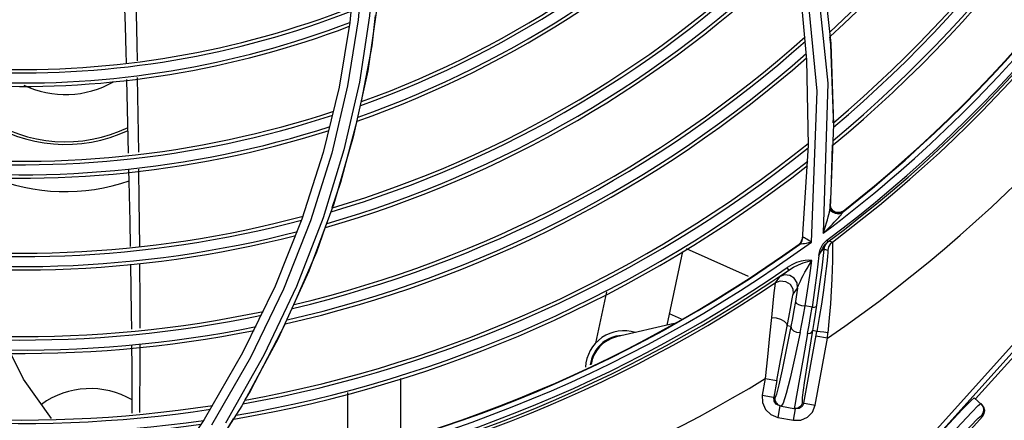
# Model space of a CAD drawing. Extents: x 40.7 to 137.4, y -250.8 to -221.5.
# Tile 287 of 320: x 123.1135 to 123.2575, y -238.1324 to -238.0738. Entities that reach past the tile are written whole.
import ezdxf

# ---------------------------------------------------------------- set-up
doc = ezdxf.new("R2010")
doc.units = 0
doc.header["$MEASUREMENT"] = 0
doc.layers.get('0').update_dxf_attribs({"linetype": 'CONTINUOUS'})

msp = doc.modelspace()

# ---------------------------------------------------------------- linework, layer by layer
at = {"color": 155}
for p, q in [((123.1626633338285, -238.0647872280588), (123.1617926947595, -238.0742481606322)), ((123.2275437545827, -238.0684674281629), (123.2286118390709, -238.0797178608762)), ((123.1657716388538, -238.0717770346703), (123.1644051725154, -238.0813135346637)), ((123.1617926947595, -238.0742481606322), (123.1602206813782, -238.0836928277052)), ((123.1630238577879, -238.0738382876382), (123.1614760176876, -238.0835172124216)), ((123.2286118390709, -238.0797178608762), (123.2288281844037, -238.0922252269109)), ((123.1291359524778, -238.0825620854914), (123.1293807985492, -238.0933384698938)), ((123.1307087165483, -238.0823061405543), (123.1308617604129, -238.09318843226)), ((123.1632023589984, -238.0829782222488), (123.1609418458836, -238.0928471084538)), ((123.1602206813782, -238.0836928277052), (123.157906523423, -238.09326899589)), ((123.2316872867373, -238.083119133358), (123.2310320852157, -238.105076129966)), ((123.2325084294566, -238.088896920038), (123.232529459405, -238.0882119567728)), ((123.2325289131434, -238.0891408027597), (123.2320394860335, -238.1013727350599)), ((123.1609418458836, -238.0928471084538), (123.1578808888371, -238.1028208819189)), ((123.2288281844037, -238.0922252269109), (123.2279396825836, -238.1059854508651)), ((123.2321915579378, -238.0992176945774), (123.232408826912, -238.0921410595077)), ((123.157906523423, -238.09326899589), (123.1547979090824, -238.1030004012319)), ((123.2320589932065, -238.1011221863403), (123.2321157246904, -238.1003445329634)), ((123.2321157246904, -238.1003445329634), (123.2321541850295, -238.0997872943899)), ((123.2321541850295, -238.0997872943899), (123.2321915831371, -238.0992176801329)), ((123.1594403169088, -238.1007754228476), (123.1557832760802, -238.1106209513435)), ((123.2320025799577, -238.1016519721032), (123.232040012, -238.1013726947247)), ((123.2320398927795, -238.1013726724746), (123.2320589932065, -238.1011221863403)), ((123.2321575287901, -238.1014460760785), (123.2320740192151, -238.1009204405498)), ((123.2321648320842, -238.1013583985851), (123.2320942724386, -238.10091722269)), ((123.2324658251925, -238.101877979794), (123.2321575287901, -238.1014460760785)), ((123.2324730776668, -238.101789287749), (123.2321648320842, -238.1013583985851)), ((123.1547979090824, -238.1030004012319), (123.1508691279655, -238.112802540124)), ((123.1578808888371, -238.1028208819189), (123.1539895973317, -238.1128519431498)), ((123.2323916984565, -238.1020107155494), (123.2322058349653, -238.1018409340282)), ((123.2337640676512, -238.102188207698), (123.2332937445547, -238.1022704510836)), ((123.2339458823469, -238.1019190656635), (123.2334630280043, -238.1021423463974)), ((123.2339529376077, -238.1018294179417), (123.2334690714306, -238.1020532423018)), ((123.2337640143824, -238.1021883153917), (123.2339459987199, -238.1019189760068)), ((123.2339458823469, -238.1019190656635), (123.233952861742, -238.1018294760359)), ((123.1560346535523, -238.1032713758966), (123.1520783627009, -238.1132539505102)), ((123.2278647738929, -238.10628335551), (123.2279396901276, -238.1059853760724)), ((123.2278735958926, -238.1062011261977), (123.2279284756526, -238.105982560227)), ((123.2279362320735, -238.1061800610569), (123.2279828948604, -238.105841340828)), ((123.2279474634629, -238.105945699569), (123.22793962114, -238.1059854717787)), ((123.2315467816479, -238.1060940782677), (123.2317236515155, -238.1063306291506)), ((123.2201130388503, -238.1114202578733), (123.2110133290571, -238.1073688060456)), ((123.2274973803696, -238.1066792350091), (123.2274884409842, -238.1067612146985)), ((123.2283067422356, -238.1065617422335), (123.2286045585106, -238.1065150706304)), ((123.2286045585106, -238.1065150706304), (123.2289375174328, -238.1064513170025)), ((123.2289375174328, -238.1064513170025), (123.2293022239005, -238.1063632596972)), ((123.2303959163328, -238.1083065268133), (123.2306098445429, -238.1074352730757)), ((123.2308644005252, -238.1101407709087), (123.2311709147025, -238.1074287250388)), ((123.2311710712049, -238.1074268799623), (123.2317020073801, -238.107535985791)), ((123.232373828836, -238.1063621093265), (123.2318446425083, -238.1062525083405)), ((123.2104666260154, -238.1077451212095), (123.2081716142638, -238.1185423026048)), ((123.2259943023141, -238.1104591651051), (123.2257416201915, -238.1100946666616)), ((123.1557832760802, -238.1106209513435), (123.1513077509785, -238.1204807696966)), ((123.2246305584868, -238.1114442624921), (123.2240010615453, -238.1123211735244)), ((123.225110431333, -238.1110882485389), (123.2259942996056, -238.1104591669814)), ((123.1508691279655, -238.112802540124), (123.1461072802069, -238.1225900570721)), ((123.2266435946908, -238.114000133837), (123.2272820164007, -238.1131090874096)), ((123.1993243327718, -238.1136609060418), (123.1977277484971, -238.121172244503)), ((123.2297743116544, -238.1133815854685), (123.229408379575, -238.1159113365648)), ((123.2259812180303, -238.1173883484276), (123.2263286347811, -238.1155381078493)), ((123.229408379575, -238.1159113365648), (123.228382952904, -238.115704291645)), ((123.2102845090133, -238.1176281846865), (123.2085317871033, -238.1168478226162)), ((123.1523439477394, -238.1183266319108), (123.1472251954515, -238.1281641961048)), ((123.2092207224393, -238.118300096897), (123.2007775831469, -238.1202493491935)), ((123.2262936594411, -238.1187349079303), (123.2257428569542, -238.1186342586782)), ((123.1513077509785, -238.1204807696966), (123.1459908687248, -238.1303026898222)), ((123.2281818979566, -238.1299142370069), (123.2300974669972, -238.1194299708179)), ((123.2300974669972, -238.1194299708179), (123.2295173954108, -238.1193239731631)), ((123.2298629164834, -238.130221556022), (123.2316509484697, -238.1204365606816)), ((123.2316509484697, -238.1204365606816), (123.22996990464, -238.1201293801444)), ((123.2316509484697, -238.1204365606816), (123.2317260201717, -238.1196610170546)), ((123.1461072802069, -238.1225900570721), (123.1404761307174, -238.1323356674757)), ((123.169271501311, -238.1350647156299), (123.169271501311, -238.1263462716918)), ((123.2225610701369, -238.1263298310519), (123.2221198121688, -238.1287445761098)), ((123.2225610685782, -238.126329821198), (123.2242421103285, -238.1266369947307)), ((123.2242421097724, -238.1266369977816), (123.2238008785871, -238.1290516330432)), ((123.1472251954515, -238.1281641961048), (123.1464361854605, -238.1294459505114)), ((123.1615193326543, -238.1373044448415), (123.1615193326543, -238.128361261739)), ((123.2221198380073, -238.1287444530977), (123.2240199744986, -238.1290916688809)), ((123.2238469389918, -238.1296182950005), (123.2238008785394, -238.129051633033)), ((123.2271193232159, -238.1288008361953), (123.2268636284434, -238.1302144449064)), ((123.1459908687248, -238.1303026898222), (123.1398142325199, -238.1400294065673)), ((123.2241704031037, -238.1300863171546), (123.2238469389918, -238.1296182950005)), ((123.2246848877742, -238.1303300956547), (123.2241704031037, -238.1300863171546)), ((123.2246848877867, -238.1303300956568), (123.2243776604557, -238.1320113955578)), ((123.2246848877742, -238.1303300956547), (123.226973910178, -238.130748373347)), ((123.225177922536, -238.1299128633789), (123.2249037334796, -238.1303695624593)), ((123.2268636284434, -238.1302144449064), (123.226772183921, -238.1307115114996)), ((123.2279793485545, -238.1298772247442), (123.2298629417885, -238.1302214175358)), ((123.2243777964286, -238.1320114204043), (123.2266665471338, -238.1324296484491)), ((123.2266666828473, -238.1324296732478), (123.226973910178, -238.130748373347)), ((123.2275098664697, -238.1307048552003), (123.2269739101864, -238.130748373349)), ((123.1404761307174, -238.1323356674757), (123.1339573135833, -238.141974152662)), ((123.1447347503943, -238.1322099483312), (123.1410234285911, -238.1382390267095))]:
    msp.add_line(p, q, dxfattribs=at)
at = {"color": 6, "linetype": 'Continuous'}
for p, q in [((123.24010620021, -238.1420641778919), (123.2797612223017, -238.0980133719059)), ((123.2803055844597, -238.0985034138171), (123.2440516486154, -238.1387760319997)), ((123.25330477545, -238.1293065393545), (123.2804516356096, -238.099150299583)), ((123.2542483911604, -238.1301559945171), (123.2531305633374, -238.1291497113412)), ((123.2358710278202, -238.1523954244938), (123.2543390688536, -238.1318802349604)), ((123.2543390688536, -238.1318802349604), (123.2541645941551, -238.1317231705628))]:
    msp.add_line(p, q, dxfattribs=at)
at = {"color": 155}
for points in [[(123.196485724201, -237.9948358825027), (123.207975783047, -238.0090177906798), (123.2178318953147, -238.0259201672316), (123.2252803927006, -238.0448783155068), (123.2296068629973, -238.0630137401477), (123.2316872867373, -238.083119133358)], [(123.1549968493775, -238.0125300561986), (123.1579467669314, -238.0204297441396), (123.1603429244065, -238.0286448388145), (123.1621611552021, -238.0371642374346), (123.1633711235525, -238.0459716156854), (123.1639394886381, -238.0550409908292), (123.1638340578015, -238.0643387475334), (123.1630238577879, -238.0738382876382)], [(123.2292991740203, -238.1063630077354), (123.2301342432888, -238.0842960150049), (123.2281811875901, -238.0641320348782), (123.2239596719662, -238.0459998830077)], [(123.1654525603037, -238.0637115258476), (123.1646947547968, -238.0732554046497), (123.1632023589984, -238.0829782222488)], [(123.2308813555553, -238.0659013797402), (123.2321251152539, -238.0772997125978), (123.2325289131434, -238.0891408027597)], [(123.1286836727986, -238.067907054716), (123.1286965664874, -238.068334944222), (123.1289228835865, -238.0747925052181)], [(123.1303893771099, -238.0677904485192), (123.1304145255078, -238.0689072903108), (123.1305223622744, -238.07296565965), (123.1306252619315, -238.0773909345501), (123.1306670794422, -238.0798538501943)], [(123.1655167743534, -238.0732417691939), (123.165014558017, -238.0776390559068), (123.1634632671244, -238.0858131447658)], [(123.1289228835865, -238.0747925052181), (123.1290366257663, -238.0785695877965), (123.1290753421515, -238.0801258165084)], [(123.232529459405, -238.0882119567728), (123.2321416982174, -238.0775245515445), (123.2320159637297, -238.0763160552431)], [(123.1644051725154, -238.0813135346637), (123.162304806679, -238.0909919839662), (123.1594403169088, -238.1007754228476)], [(123.1614760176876, -238.0835172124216), (123.1591570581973, -238.093342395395), (123.1560346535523, -238.1032713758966)], [(123.1628399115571, -238.0886605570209), (123.1604323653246, -238.097668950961), (123.1591581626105, -238.1013358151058)], [(123.1294373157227, -238.0958197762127), (123.1294759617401, -238.0975164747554), (123.1296009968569, -238.1033720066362), (123.1296710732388, -238.1070332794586)], [(123.1308953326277, -238.0956878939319), (123.1309562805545, -238.1003062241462), (123.1310281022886, -238.1069766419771)], [(123.2310345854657, -238.1050763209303), (123.2312226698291, -238.1045250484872), (123.231388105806, -238.1040134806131), (123.2315331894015, -238.1035383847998), (123.2316598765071, -238.1030981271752), (123.2317692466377, -238.1026920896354), (123.2318630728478, -238.1023163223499), (123.2319413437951, -238.1019693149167), (123.2320025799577, -238.1016519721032)], [(123.2322058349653, -238.1018409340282), (123.2321186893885, -238.1017146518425), (123.2320398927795, -238.1013726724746)], [(123.232123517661, -238.1017088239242), (123.2321479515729, -238.1017557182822), (123.2321768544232, -238.1018045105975), (123.2322136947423, -238.1018591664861)], [(123.2334690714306, -238.1020532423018), (123.2329396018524, -238.102037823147), (123.2324730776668, -238.101789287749)], [(123.231014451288, -238.1050951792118), (123.2314221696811, -238.1047085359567), (123.2317734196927, -238.1043660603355), (123.2320926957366, -238.1040471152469), (123.2323838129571, -238.1037500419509), (123.2326490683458, -238.1034734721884), (123.2328888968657, -238.103217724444), (123.2331049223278, -238.1029816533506), (123.2333011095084, -238.1027611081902), (123.2334790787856, -238.1025537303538), (123.2336366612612, -238.1023602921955), (123.2337640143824, -238.1021883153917)], [(123.2332937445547, -238.1022704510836), (123.2328072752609, -238.1022070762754), (123.2323916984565, -238.1020107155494)], [(123.2334630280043, -238.1021423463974), (123.2329326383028, -238.1021269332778), (123.2324658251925, -238.101877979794)], [(123.1581647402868, -238.1041946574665), (123.1569030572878, -238.1078254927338), (123.1536081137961, -238.1154623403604)], [(123.2279839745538, -238.1058414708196), (123.2279626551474, -238.1058973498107), (123.2279474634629, -238.105945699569)], [(123.2293021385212, -238.1063632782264), (123.229067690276, -238.1062104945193), (123.2288383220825, -238.1060653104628), (123.2286362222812, -238.1059312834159), (123.228460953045, -238.1058251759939), (123.2283145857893, -238.1057535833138), (123.2282012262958, -238.1057182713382), (123.2281117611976, -238.1057195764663), (123.2280385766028, -238.1057565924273), (123.2279839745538, -238.1058414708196)], [(123.2306098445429, -238.1074352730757), (123.2309673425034, -238.1066885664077), (123.2315441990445, -238.1060938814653)], [(123.2274884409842, -238.1067612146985), (123.2277103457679, -238.1065488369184), (123.2278647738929, -238.10628335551)], [(123.2274884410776, -238.1067612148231), (123.2274959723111, -238.1067578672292), (123.22751729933, -238.1067445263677), (123.2275503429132, -238.1067226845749)], [(123.2274973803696, -238.1066792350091), (123.2277192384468, -238.1064667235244), (123.2278735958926, -238.1062011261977)], [(123.2275503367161, -238.1067226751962), (123.2277871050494, -238.1064839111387), (123.2279362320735, -238.1061800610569)], [(123.2275503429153, -238.1067226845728), (123.2276706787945, -238.1066656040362), (123.2278305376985, -238.1066294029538), (123.2280463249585, -238.1065975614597), (123.2283067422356, -238.1065617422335)], [(123.2303990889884, -238.108306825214), (123.2306716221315, -238.1077866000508), (123.2309633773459, -238.1072615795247)], [(123.2303990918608, -238.1083068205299), (123.2305056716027, -238.1081331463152), (123.2306064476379, -238.1079739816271), (123.2307019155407, -238.1078286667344), (123.2307918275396, -238.1076978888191), (123.2308761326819, -238.1075823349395), (123.2309537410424, -238.1074843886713), (123.2310215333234, -238.1074089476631), (123.231077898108, -238.1073582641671), (123.2311223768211, -238.107333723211), (123.2311535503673, -238.1073376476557), (123.2311697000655, -238.1073712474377), (123.2311709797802, -238.1074287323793)], [(123.2309633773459, -238.1072615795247), (123.2312836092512, -238.1067651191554), (123.2317236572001, -238.1063306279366)], [(123.2311710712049, -238.1074268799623), (123.2312838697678, -238.1069819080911), (123.2315130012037, -238.1065804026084), (123.2318446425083, -238.1062525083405)], [(123.2317020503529, -238.1075359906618), (123.2317051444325, -238.1076632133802), (123.2316900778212, -238.1079503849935), (123.2316543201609, -238.1084099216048)], [(123.232373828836, -238.1063621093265), (123.2320479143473, -238.1066832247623), (123.2318172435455, -238.1070837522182), (123.2317020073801, -238.107535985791)], [(123.2317236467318, -238.1063306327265), (123.2317873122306, -238.1062869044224), (123.2318279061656, -238.1062606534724), (123.2318446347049, -238.1062524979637)], [(123.2323738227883, -238.1063621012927), (123.2323898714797, -238.1065154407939), (123.2323999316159, -238.1068618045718), (123.2324040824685, -238.1074097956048), (123.232398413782, -238.1081678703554), (123.232379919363, -238.1091440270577), (123.2323449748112, -238.1103493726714), (123.2322871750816, -238.1117944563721), (123.232201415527, -238.1134764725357), (123.2320813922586, -238.115375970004), (123.2319234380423, -238.1174536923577), (123.2317260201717, -238.1196610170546)], [(123.2303959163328, -238.1083065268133), (123.230103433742, -238.1108464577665), (123.2297743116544, -238.1133815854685)], [(123.2316543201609, -238.1084099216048), (123.2315947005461, -238.1090534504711), (123.2315076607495, -238.1098903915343), (123.2313876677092, -238.1109395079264), (123.2312275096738, -238.1122217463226), (123.2310214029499, -238.1137361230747), (123.2307648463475, -238.1154671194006)], [(123.1297202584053, -238.1096030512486), (123.1298356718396, -238.1167837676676), (123.1298589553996, -238.1191078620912)], [(123.131048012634, -238.1094935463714), (123.131089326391, -238.1150726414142), (123.1310940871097, -238.1189414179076)], [(123.2293698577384, -238.1090504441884), (123.2289106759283, -238.1090184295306), (123.228387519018, -238.1090531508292), (123.2277979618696, -238.1091630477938), (123.2271422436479, -238.1093647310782), (123.2264443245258, -238.1096728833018), (123.2257376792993, -238.1100943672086)], [(123.2259943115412, -238.1104591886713), (123.2266969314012, -238.1100254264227), (123.2274064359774, -238.1096775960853), (123.2281130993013, -238.109400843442), (123.2287825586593, -238.1091939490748), (123.229373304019, -238.1090507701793)], [(123.2272820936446, -238.1131092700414), (123.2273318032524, -238.1129258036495), (123.2274213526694, -238.1126854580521), (123.2275435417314, -238.1123992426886), (123.2276956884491, -238.1120706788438), (123.2278799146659, -238.1116957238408), (123.2281012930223, -238.1112656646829), (123.2283633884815, -238.110776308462), (123.2286648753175, -238.1102355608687), (123.2290032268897, -238.1096540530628), (123.2293731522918, -238.1090506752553)], [(123.228382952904, -238.115704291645), (123.2287407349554, -238.1134905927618), (123.2290696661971, -238.1112725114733), (123.2293698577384, -238.1090504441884)], [(123.2301164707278, -238.1156126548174), (123.2305132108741, -238.112869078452), (123.2308644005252, -238.1101407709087)], [(123.224629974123, -238.1114444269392), (123.2246900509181, -238.1113946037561), (123.2248474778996, -238.1112778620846), (123.225110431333, -238.1110882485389)], [(123.2272820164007, -238.1131090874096), (123.2272155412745, -238.1123264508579), (123.2268064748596, -238.1116566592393), (123.2261447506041, -238.1112412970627), (123.2253637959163, -238.1111641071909), (123.2246305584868, -238.1114442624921)], [(123.1520783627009, -238.1132539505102), (123.1472605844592, -238.1232377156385), (123.1415568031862, -238.1331673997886)], [(123.1539895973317, -238.1128519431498), (123.1492411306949, -238.1228876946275), (123.1436125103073, -238.1328707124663)], [(123.2240008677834, -238.112321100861), (123.2239392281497, -238.1127458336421), (123.223828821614, -238.1137957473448), (123.2236817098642, -238.1152856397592), (123.2234651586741, -238.1174087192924)], [(123.2240010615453, -238.1123211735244), (123.2247323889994, -238.1120457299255), (123.2255126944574, -238.1121257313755), (123.2261748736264, -238.1125450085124), (123.2265813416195, -238.1132178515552), (123.2266435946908, -238.114000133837)], [(123.22728179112, -238.113109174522), (123.2271793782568, -238.1137522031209), (123.2270743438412, -238.1143960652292), (123.2269666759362, -238.1150407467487)], [(123.2263286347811, -238.1155381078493), (123.2264489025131, -238.1149041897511), (123.2265394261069, -238.1144450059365), (123.2266032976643, -238.1141483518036), (123.2266433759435, -238.1140002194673)], [(123.2269666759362, -238.1150407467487), (123.2267453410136, -238.1163166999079), (123.2265203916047, -238.117549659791), (123.2262936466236, -238.1187349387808)], [(123.2269667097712, -238.1150407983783), (123.2270700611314, -238.1152787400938), (123.227410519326, -238.1155024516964), (123.2278778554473, -238.115650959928), (123.2283871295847, -238.1157046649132)], [(123.2276428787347, -238.1195907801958), (123.2278957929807, -238.1183375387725), (123.2281442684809, -238.117040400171), (123.2283871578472, -238.1157046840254)], [(123.228754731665, -238.119758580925), (123.2289760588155, -238.1185156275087), (123.2291956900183, -238.1172315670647), (123.2294125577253, -238.1159116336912)], [(123.2294125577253, -238.1159116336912), (123.2297563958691, -238.1158708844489), (123.2300038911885, -238.115767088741), (123.2301162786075, -238.1156126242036)], [(123.2295172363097, -238.1193239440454), (123.2297167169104, -238.1181322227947), (123.2299170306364, -238.1168935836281), (123.2301164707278, -238.1156126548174)], [(123.2307648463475, -238.1154671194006), (123.2304564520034, -238.1173795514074), (123.2300973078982, -238.1194299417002)], [(123.2234651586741, -238.1174087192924), (123.2231876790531, -238.1200823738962), (123.2228773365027, -238.123147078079), (123.2225610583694, -238.1263298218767)], [(123.2234651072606, -238.1174086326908), (123.2241321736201, -238.1174456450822), (123.2247853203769, -238.1176231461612), (123.2253226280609, -238.1179122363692), (123.2256601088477, -238.1182677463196), (123.2257428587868, -238.1186342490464)], [(123.2242421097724, -238.1266369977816), (123.2247825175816, -238.123705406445), (123.2252992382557, -238.1209520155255), (123.2259812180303, -238.1173883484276)], [(123.2262936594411, -238.1187349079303), (123.2256185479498, -238.1221368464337), (123.2250121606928, -238.1250791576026), (123.2245325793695, -238.1272706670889), (123.224198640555, -238.1286252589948), (123.2240199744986, -238.1290916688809)], [(123.2262938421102, -238.1187350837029), (123.2263735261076, -238.1190524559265), (123.2266891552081, -238.1193435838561), (123.2271390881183, -238.1195305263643), (123.2276425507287, -238.1195904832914)], [(123.2276425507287, -238.1195904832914), (123.2268753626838, -238.1232041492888), (123.2261752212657, -238.1262820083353), (123.2256040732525, -238.1285382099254), (123.225177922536, -238.1299128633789)], [(123.228754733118, -238.1197585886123), (123.2280979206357, -238.1233848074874), (123.2271193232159, -238.1288008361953)], [(123.2279793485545, -238.1298772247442), (123.2280033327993, -238.1290899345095), (123.2282835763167, -238.1269771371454), (123.2288203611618, -238.1235209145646), (123.2295173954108, -238.1193239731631)], [(123.2287546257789, -238.1197584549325), (123.2291278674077, -238.1196904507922), (123.2293908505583, -238.1195385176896), (123.2295174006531, -238.1193239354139)], [(123.2317260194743, -238.1196610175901), (123.231115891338, -238.1195554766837), (123.2306020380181, -238.1194757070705), (123.2302389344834, -238.1194305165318), (123.230097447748, -238.1194299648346)], [(123.12988307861, -238.1215157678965), (123.1299135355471, -238.1245558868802), (123.129910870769, -238.1314145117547)], [(123.1310970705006, -238.1213658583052), (123.1310998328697, -238.1236106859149), (123.1310224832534, -238.1313062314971)], [(123.1181747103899, -238.1321962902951), (123.1140499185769, -238.1264197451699), (123.1119755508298, -238.1221924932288)], [(123.2221198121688, -238.1287445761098), (123.2221389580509, -238.1298487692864), (123.2225721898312, -238.1308454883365), (123.2233514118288, -238.13160308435), (123.2243777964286, -238.1320114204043)], [(123.224189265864, -238.1299026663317), (123.2240259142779, -238.1295168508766), (123.2240199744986, -238.1290916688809)], [(123.2249031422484, -238.1303699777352), (123.2244952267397, -238.1302059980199), (123.224189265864, -238.1299026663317)], [(123.2266665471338, -238.1324296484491), (123.2277470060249, -238.1324111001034), (123.2287221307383, -238.1319874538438), (123.2294633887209, -238.1312252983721), (123.2298629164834, -238.130221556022)], [(123.2279793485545, -238.1298772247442), (123.2277409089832, -238.1303724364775), (123.2272974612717, -238.130671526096), (123.226772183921, -238.1307115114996)], [(123.2281818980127, -238.1299142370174), (123.2279519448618, -238.1303994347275), (123.2275098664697, -238.1307048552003)]]:
    msp.add_lwpolyline(points, dxfattribs=at)
at = {"color": 6, "linetype": 'Continuous'}
for points in [[(123.253130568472, -238.129149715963), (123.2526629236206, -238.1295470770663), (123.2514177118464, -238.1308166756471), (123.2494792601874, -238.132872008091), (123.2469715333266, -238.1355816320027), (123.2440516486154, -238.1387760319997)], [(123.2416006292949, -238.1434094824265), (123.2443307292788, -238.140387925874), (123.2469357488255, -238.137527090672), (123.2492850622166, -238.1349704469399), (123.2512606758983, -238.1328464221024), (123.2527632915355, -238.1312617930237), (123.2537172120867, -238.1302964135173), (123.2540741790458, -238.1299991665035)], [(123.2540741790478, -238.1299991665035), (123.2543556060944, -238.1303733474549), (123.2544752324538, -238.1308226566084), (123.254412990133, -238.1312996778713), (123.2541645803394, -238.131723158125)], [(123.2543390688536, -238.1318802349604), (123.2545838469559, -238.1314670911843), (123.2546508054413, -238.1309993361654), (123.2545351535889, -238.1305411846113), (123.2542483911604, -238.1301559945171)], [(123.2425086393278, -238.1442252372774), (123.2454830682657, -238.1409363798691), (123.2482610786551, -238.1378950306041), (123.2506586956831, -238.1353023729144), (123.2525183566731, -238.1333286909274), (123.2537153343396, -238.1321064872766), (123.2541645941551, -238.1317231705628)]]:
    msp.add_lwpolyline(points, dxfattribs=at)
at = {"color": 155}
for centre, radius, start, end in [((123.1137926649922, -237.9486063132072), 0.1735513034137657, 312.9307999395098, 341.3964415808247), ((123.1137926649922, -237.9486063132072), 0.174051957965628, 312.8005442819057, 341.2683695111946), ((123.1137926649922, -237.9486063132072), 0.1837938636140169, 310.2433301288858, 338.7502442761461), ((123.1137926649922, -237.9486063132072), 0.1842944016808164, 310.1108522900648, 338.6196116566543), ((123.1137926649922, -237.9486063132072), 0.186260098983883, 309.5896382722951, 338.1055035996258), ((123.1137926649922, -237.9486063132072), 0.1857594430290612, 309.7225194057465, 338.2365964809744), ((123.1137926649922, -237.9486063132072), 0.1955242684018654, 306.8434200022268, 336.2175132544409), ((123.1137926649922, -237.9486063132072), 0.1947860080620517, 308.0863084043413, 335.733331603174), ((123.1137926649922, -237.9486063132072), 0.1947198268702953, 308.1041477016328, 335.7281499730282), ((123.1137926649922, -237.9486063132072), 0.1966431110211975, 306.7850168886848, 334.7794647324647), ((123.1137926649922, -237.9486063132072), 0.1969382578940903, 306.7855834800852, 334.7690561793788), ((123.1137926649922, -237.9486063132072), 0.1973534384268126, 306.9312869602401, 333.9473339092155), ((123.1137926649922, -237.9486063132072), 0.1464491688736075, 289.7963564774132, 318.1108872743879), ((123.1137926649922, -237.9486063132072), 0.145948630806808, 289.9193214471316, 318.2303684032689), ((123.1137926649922, -237.9486063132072), 0.147914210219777, 289.4355797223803, 317.7602932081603), ((123.1137926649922, -237.9486063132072), 0.2083655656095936, 304.4462073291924, 331.4670103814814), ((123.1137926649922, -237.9486063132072), 0.148414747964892, 289.3120170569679, 317.6401345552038), ((123.1137926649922, -237.9486063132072), 0.1593776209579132, 286.5695976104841, 314.9651029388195), ((123.1137926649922, -237.9486063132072), 0.1598781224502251, 286.4428113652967, 314.8410937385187), ((123.1137926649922, -237.9486063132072), 0.1618437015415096, 285.943676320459, 314.3526378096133), ((123.1137926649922, -237.9486063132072), 0.16134316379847, 286.0709753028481, 314.4772513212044), ((123.1137926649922, -237.9486063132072), 0.1330202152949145, 268.0045902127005, 291.2465731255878), ((123.1137926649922, -237.9486063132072), 0.1325197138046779, 268.031510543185, 291.3604927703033), ((123.1137926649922, -237.9486063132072), 0.1344852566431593, 267.8047234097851, 290.9117501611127), ((123.1137926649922, -237.9486063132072), 0.1349857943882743, 267.6890389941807, 290.7970522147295), ((123.1137926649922, -237.9486063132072), 0.1720862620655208, 283.3113783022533, 311.7705226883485), ((123.1137926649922, -237.9486063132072), 0.1715857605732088, 283.4411825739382, 311.8980705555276), ((123.1137926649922, -237.9486063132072), 0.1740518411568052, 282.8005442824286, 311.2683695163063), ((123.1137926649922, -237.9486063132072), 0.1735513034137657, 282.9307999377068, 311.3964415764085), ((123.1201819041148, -238.0705204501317), 0.01426667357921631, 244.7457934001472, 299.5803940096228), ((123.1137926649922, -237.9486063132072), 0.1459486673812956, 263.339533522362, 288.2303683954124), ((123.1137926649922, -237.9486063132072), 0.1464491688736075, 263.2092720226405, 288.1109297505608), ((123.1201819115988, -238.0705204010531), 0.02155557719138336, 235.5683487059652, 295.2414609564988), ((123.120181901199, -238.0705204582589), 0.02117251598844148, 236.0620368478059, 295.7187126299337), ((123.1137926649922, -237.9486063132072), 0.148414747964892, 262.6969069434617, 287.6401345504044), ((123.1137926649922, -237.9486063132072), 0.147914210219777, 262.8275134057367, 287.760293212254), ((123.1137926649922, -237.9486063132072), 0.1842944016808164, 280.1108522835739, 308.6196116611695), ((123.1137926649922, -237.9486063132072), 0.1837939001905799, 280.2433301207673, 308.7502442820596), ((123.1137926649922, -237.9486063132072), 0.1857594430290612, 279.7225194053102, 308.2365964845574), ((123.1137926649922, -237.9486063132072), 0.1862599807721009, 279.5896382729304, 308.1055036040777), ((123.1201819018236, -238.0705205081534), 0.02846135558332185, 247.3066204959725, 289.1686349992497), ((123.1137926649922, -237.9486063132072), 0.1598781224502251, 259.682206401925, 284.8410937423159), ((123.1137926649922, -237.9486063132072), 0.1593776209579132, 259.8147598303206, 284.965102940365), ((123.1137926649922, -237.9486063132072), 0.1618437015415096, 259.1608980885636, 284.3526378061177), ((123.1137926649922, -237.9486063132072), 0.16134316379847, 259.2937733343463, 284.4772513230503), ((123.1137926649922, -237.9486063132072), 0.195523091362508, 276.8422074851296, 306.2108924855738), ((123.1137926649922, -237.9486063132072), 0.1947860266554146, 278.0863084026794, 305.7333320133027), ((123.1137926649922, -237.9486063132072), 0.1947198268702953, 278.0983991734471, 305.7281499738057), ((123.1137926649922, -237.9486063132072), 0.1964959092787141, 276.8026329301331, 304.7300582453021), ((123.1137926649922, -237.9486063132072), 0.1969404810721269, 276.8025672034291, 304.7309519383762), ((123.1137926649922, -237.9486063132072), 0.1973534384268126, 276.9312869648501, 303.9473339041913), ((123.1137926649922, -237.9486063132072), 0.1720862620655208, 256.4242077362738, 281.7705226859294), ((123.1137926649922, -237.9486063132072), 0.1715857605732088, 256.558709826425, 281.8980705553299), ((123.1137926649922, -237.9486063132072), 0.1740518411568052, 255.8952943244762, 281.2683695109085), ((123.1137926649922, -237.9486063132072), 0.1735513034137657, 256.0300991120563, 281.3964415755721), ((123.2018650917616, -238.1249598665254), 0.005615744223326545, 72.47876651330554, 176.9320682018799), ((123.2018650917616, -238.1249598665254), 0.004944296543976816, 93.47295082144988, 172.8060927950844), ((123.2018650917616, -238.1249598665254), 0.00483442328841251, 103.0000000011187, 172.051752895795), ((123.1137926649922, -237.9486063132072), 0.1837939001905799, 253.2565396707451, 278.7502442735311), ((123.1137926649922, -237.9486063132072), 0.1857594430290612, 252.7207677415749, 278.2365964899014), ((123.1137926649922, -237.9486063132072), 0.1842944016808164, 253.1202071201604, 278.6196116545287), ((123.1137926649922, -237.9486063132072), 0.1862599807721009, 252.5841510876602, 278.1055036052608), ((123.1137926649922, -237.9486063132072), 0.2083655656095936, 277.1019122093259, 301.4670103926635), ((123.1238237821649, -238.140011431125), 0.01220813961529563, 59.85667548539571, 125.793464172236), ((123.1137926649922, -237.9486063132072), 0.1955230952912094, 249.7237022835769, 276.2116053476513)]:
    msp.add_arc(centre, radius, start, end, dxfattribs=at)

doc.saveas('drawing.dxf')
